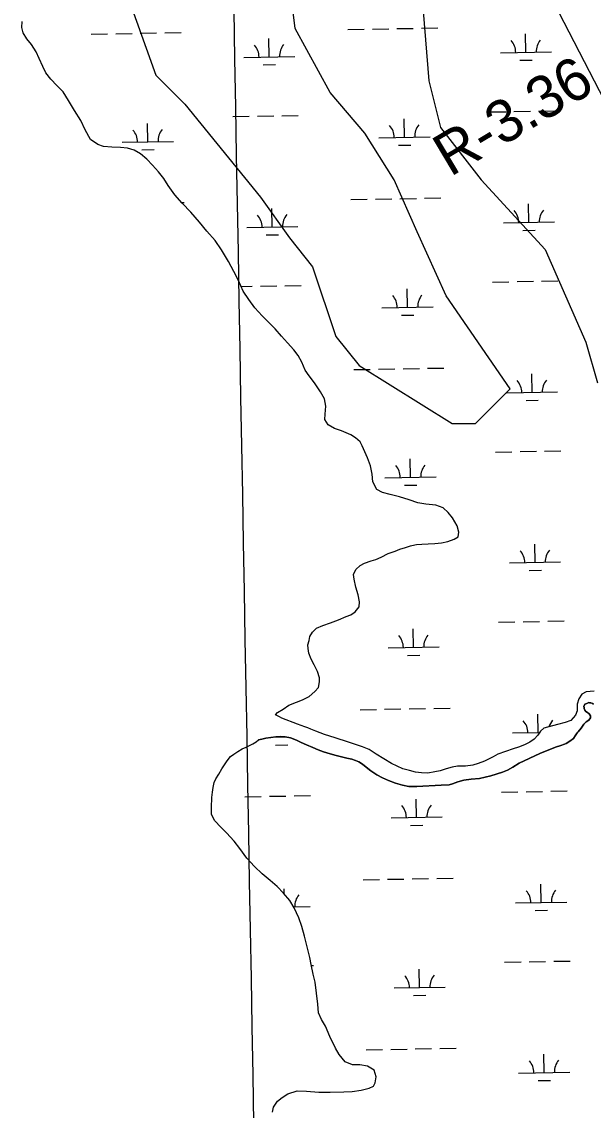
# Model space of a CAD drawing. Extents: x 3914892 to 3953151, y 242587 to 268572.
# Drawn here: x 3934514 to 3935631, y 256282 to 258411 of the extents above; entities that cross this region are included whole.
import ezdxf

# ---------------------------------------------------------------- set-up
doc = ezdxf.new("R2010")
doc.units = 0
for name, color, linetype in [('V-GRID-MAJR', 7, 'Continuous'), ('V-RIVR-RANG-IDEN', 7, 'Continuous'), ('V-SITE-VEGE', 7, 'Continuous'), ('V-TOPO-SHOR', 7, 'Continuous'), ('V-WETL-SWMP', 7, 'Continuous')]:
    doc.layers.add(name, color=color, linetype=linetype)

msp = doc.modelspace()

# ---------------------------------------------------------------- linework, layer by layer
at = {"layer": 'V-GRID-MAJR'}
msp.add_spline([(3935110.219, 248305.854), (3935001.8570000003, 254362.298), (3934893.433, 260422.212), (3934785.009, 266482.117), (3934784.947, 266485.596)], degree=3, dxfattribs=at)
at = {"layer": 'V-SITE-VEGE'}
for points in [[(3935900.8962850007, 257818.36394968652), (3935821.355593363, 257931.9935091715), (3935446.378047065, 258659.2226898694)], [(3934719.148866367, 258466.05243874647), (3934775.9636461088, 258306.9710554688), (3934832.778425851, 258250.1562757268), (3934980.49685318, 258068.34898055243), (3935037.311632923, 257988.80828891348), (3935082.7634567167, 257931.9935091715), (3935128.2152805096, 257795.63803779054), (3935173.6671043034, 257738.82325804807), (3935355.4743994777, 257625.19369856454), (3935400.9262232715, 257625.19369856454), (3935469.1039589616, 257693.3714342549), (3935344.1114435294, 257875.1787294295), (3935287.2966637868, 258000.17124486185), (3935241.8448399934, 258102.43784839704), (3935185.030060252, 258193.3414959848), (3935116.852324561, 258272.88218762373), (3935048.674588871, 258397.8747030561), (3935037.3116329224, 258488.7783506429)], [(3935298.659619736, 258431.96357090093), (3935310.022575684, 258295.60809952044), (3935332.748487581, 258204.7044519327), (3935412.2891792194, 258102.43784839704), (3935537.281694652, 257966.0823770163), (3935616.8223862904, 257784.27508184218), (3935639.548298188, 257704.7343902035)]]:
    msp.add_lwpolyline(points, dxfattribs=at)
at = {"layer": 'V-TOPO-SHOR'}
for points in [[(3935633.088, 257101.72199999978), (3935617.585, 257100.68999999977), (3935609.0530000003, 257095.77299999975), (3935603.091, 257087.16499999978), (3935600.154, 257076.49699999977), (3935599.7770000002, 257063.76299999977), (3935596.599, 257054.71299999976), (3935587.8680000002, 257044.69999999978), (3935576.551, 257040.91699999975), (3935561.531, 257036.64899999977), (3935534.96, 257029.29299999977), (3935528.517, 257023.46199999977), (3935523.014, 257015.55299999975), (3935515.66, 257007.86499999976), (3935507.363, 257002.25099999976), (3935496.9820000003, 256996.85699999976), (3935485.204, 256992.60899999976), (3935474.811, 256989.06799999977), (3935445.018, 256978.68099999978), (3935436.021, 256973.75699999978), (3935426.793, 256969.06499999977), (3935418.951, 256964.84399999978), (3935406.715, 256960.13199999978), (3935396.083, 256957.28099999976), (3935381.5160000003, 256955.09999999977), (3935372.253, 256955.49899999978), (3935365.773, 256955.22499999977), (3935355.367, 256953.30199999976), (3935343.816, 256949.75299999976), (3935331.8030000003, 256946.19699999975), (3935321.632, 256943.81299999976), (3935307.757, 256941.63599999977), (3935295.486, 256942.01499999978), (3935283.898, 256943.79099999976), (3935271.841, 256946.48599999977), (3935259.318, 256949.87299999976), (3935237.021, 256960.60499999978), (3935207.034, 256978.91999999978), (3935193.315, 256987.85599999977), (3935180.316, 256993.09199999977), (3935166.625, 256997.85999999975), (3935153.168, 257002.16899999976), (3935126.722, 257010.32399999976), (3935106.072, 257017.12999999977), (3935088.898, 257023.72599999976), (3935079.379, 257027.82799999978), (3935073.575, 257030.10399999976), (3935067.31, 257032.37699999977), (3935060.58, 257034.64599999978), (3935052.9250000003, 257037.14099999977), (3935044.565, 257040.78799999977), (3935030.876, 257045.55799999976), (3935022.7490000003, 257048.97399999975), (3935017.8710000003, 257051.48899999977), (3935010.365, 257055.497)], [(3935631.87, 257076.48099999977), (3935630.239, 257077.85699999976), (3935626.7600000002, 257078.99199999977), (3935623.981, 257079.20499999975), (3935623.0530000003, 257079.42999999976), (3935619.127, 257078.01499999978), (3935615.203, 257076.36599999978), (3935614.054, 257075.20299999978), (3935612.917, 257071.95299999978), (3935613.626, 257069.87599999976), (3935613.87, 257068.25599999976), (3935615.2830000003, 257064.56099999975), (3935617.153, 257062.02799999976), (3935620.407, 257059.96599999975), (3935623.665, 257057.44299999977), (3935626.236, 257053.98599999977), (3935626.0330000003, 257049.58599999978), (3935622.819, 257045.39799999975), (3935617.29, 257041.65699999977), (3935612.69, 257037.22699999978), (3935608.111, 257029.78799999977), (3935601.907, 257022.56899999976), (3935600.068, 257020.70599999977), (3935595.944, 257014.65799999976), (3935592.74, 257009.07899999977), (3935585.828, 257004.17199999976), (3935578.22, 256999.48999999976), (3935574.988, 256998.07899999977), (3935568.289, 256995.95099999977), (3935557.896, 256992.40799999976), (3935527.19, 256980.16099999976), (3935486.343, 256961.13299999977), (3935474.129, 256952.94899999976), (3935463.7490000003, 256947.32199999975), (3935453.819, 256943.78299999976), (3935430.951, 256936.45099999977), (3935409.225, 256931.21199999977), (3935393.0300000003, 256929.71299999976), (3935378.69, 256927.76299999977), (3935366.9050000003, 256924.67499999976), (3935356.2800000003, 256920.89799999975), (3935349.579, 256919.00199999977), (3935333.845, 256917.96799999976), (3935286.636, 256915.56499999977), (3935271.125, 256915.69199999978), (3935258.6070000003, 256918.15399999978), (3935244.6890000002, 256922.22499999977), (3935230.998, 256926.99499999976), (3935219.386, 256932.70499999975), (3935208.237, 256937.95199999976), (3935196.838, 256946.20999999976), (3935187.5270000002, 256953.55599999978), (3935180.548, 256958.83099999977), (3935172.876, 256963.63999999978), (3935166.6070000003, 256966.37599999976), (3935159.183, 256968.64099999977), (3935149.676, 256970.89199999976), (3935139.24, 256973.59899999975), (3935128.805, 256976.30699999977), (3935117.2090000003, 256979.23799999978), (3935103.758, 256983.08199999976), (3935093.313, 256986.94599999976), (3935082.862, 256991.73899999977), (3935071.021, 256996.98099999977), (3935060.109, 257001.76999999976), (3935051.051, 257006.10699999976), (3935039.211, 257010.88699999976), (3935029.014, 257012.43999999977)], [(3935029.014, 257012.43999999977), (3935019.288, 257013.06899999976), (3935010.7260000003, 257012.54599999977), (3934991.0670000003, 257009.86699999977), (3934983.207, 257008.19399999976), (3934976.686, 257006.929)]]:
    msp.add_lwpolyline(points, dxfattribs=at)
at = {"layer": 'V-WETL-SWMP'}
for p, q in [((3934745.7795808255, 258388.85855499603), (3934777.7744603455, 258389.4309923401)), ((3934793.7719001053, 258389.71721101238), (3934825.766779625, 258390.28964835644)), ((3935151.6226294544, 258396.11970804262), (3935183.617508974, 258396.6921453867)), ((3935199.614948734, 258396.97836405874), (3935231.6098282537, 258397.55080140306)), ((3935247.607268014, 258397.8370200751), (3935279.6021475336, 258398.40945741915)), ((3935295.599587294, 258398.69567609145), (3935327.5944668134, 258399.2681134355)), ((3934649.7949422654, 258387.14124296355), (3934681.789821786, 258387.71368030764)), ((3934697.7872615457, 258387.99989897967), (3934729.7821410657, 258388.572336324)), ((3934997.9630732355, 258342.62038271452), (3934997.319081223, 258378.61462217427)), ((3935499.7907604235, 258351.5988477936), (3935499.1467684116, 258387.59308725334)), ((3935449.798761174, 258350.70441444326), (3935549.782759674, 258352.49328114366)), ((3934947.9710739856, 258341.7259493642), (3935047.955072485, 258343.5148160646)), ((3934986.241033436, 258326.97718790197), (3935010.2371930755, 258327.4065159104)), ((3935488.068720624, 258335.95565298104), (3935512.064880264, 258336.38498098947)), ((3934926.6317442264, 258225.89368229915), (3934958.626623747, 258226.4661196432)), ((3934974.6240635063, 258226.75233831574), (3935006.6189430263, 258227.32477565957)), ((3935022.616382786, 258227.61099433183), (3935054.6112623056, 258228.1834316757)), ((3935262.252734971, 258185.46102461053), (3935261.6087429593, 258221.4552640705)), ((3935428.4594314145, 258234.87214737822), (3935460.454310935, 258235.44458472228)), ((3935476.4517506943, 258235.7308033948), (3935508.446630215, 258236.30324073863)), ((3935524.4440699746, 258236.5894594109), (3935556.4389494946, 258237.16189675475)), ((3934760.4250477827, 258176.48255953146), (3934759.7810557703, 258212.47679899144)), ((3934710.4330485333, 258175.58812618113), (3934810.4170470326, 258177.3769928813)), ((3935212.260735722, 258184.5665912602), (3935312.2447342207, 258186.35545796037)), ((3934748.7030079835, 258160.8393647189), (3934772.6991676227, 258161.26869272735)), ((3935250.5306951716, 258169.81782979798), (3935274.5268548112, 258170.2471578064)), ((3934826.4598642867, 258057.57380718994), (3934831.717891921, 258057.6678813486)), ((3935157.57374175, 258063.4979410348), (3935189.5686212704, 258064.07037837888)), ((3935205.56606103, 258064.3565970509), (3935237.5609405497, 258064.92903439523)), ((3935253.5583803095, 258065.21525306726), (3935285.5532598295, 258065.78769041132)), ((3935301.5506995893, 258066.0739090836), (3935333.5455791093, 258066.64634642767)), ((3935505.74187272, 258018.97708078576), (3935505.097880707, 258054.9713202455)), ((3935003.9141855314, 258009.9986157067), (3935003.2701935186, 258045.99285516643)), ((3934953.922186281, 258009.10418235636), (3935053.9061847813, 258010.8930490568)), ((3935455.74987347, 258018.08264743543), (3935555.7338719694, 258019.87151413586)), ((3934992.192145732, 257994.35542089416), (3935016.1883053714, 257994.78474890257)), ((3935494.0198329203, 258003.33388597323), (3935518.0159925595, 258003.76321398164)), ((3935434.410543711, 257902.2503803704), (3935466.4054232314, 257902.82281771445)), ((3935482.4028629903, 257903.10903638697), (3935514.3977425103, 257903.6814737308)), ((3935530.39518227, 257903.9676924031), (3935562.39006179, 257904.54012974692)), ((3934943.080577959, 257893.45973558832), (3934964.5777360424, 257893.84435263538)), ((3934980.575175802, 257894.1305713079), (3935012.570055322, 257894.70300865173)), ((3935028.567495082, 257894.98922732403), (3935060.5623746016, 257895.56166466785)), ((3935268.2038472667, 257852.8392576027), (3935267.559855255, 257888.83349706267)), ((3935218.2118480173, 257851.94482425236), (3935318.1958465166, 257853.73369095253)), ((3935256.4818074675, 257837.19606279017), (3935280.4779671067, 257837.62539079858)), ((3935163.524854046, 257730.87617402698), (3935195.519733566, 257731.44861137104)), ((3935211.5171733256, 257731.73483004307), (3935243.5120528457, 257732.3072673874)), ((3935259.5094926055, 257732.59348605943), (3935291.504372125, 257733.16592340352)), ((3935307.501811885, 257733.45214207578), (3935339.496691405, 257734.02457941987)), ((3935511.6929850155, 257686.35531377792), (3935511.048993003, 257722.34955323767)), ((3935461.7009857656, 257685.4608804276), (3935561.6849842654, 257687.24974712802)), ((3935499.9709452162, 257670.7121189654), (3935523.9671048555, 257671.1414469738)), ((3935440.3616560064, 257569.62861336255), (3935472.3565355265, 257570.20105070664)), ((3935488.3539752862, 257570.48726937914), (3935520.348854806, 257571.05970672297)), ((3935536.346294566, 257571.34592539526), (3935568.3411740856, 257571.9183627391)), ((3935274.1549595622, 257520.21749059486), (3935273.5109675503, 257556.21173005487)), ((3935224.162960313, 257519.32305724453), (3935324.1469588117, 257521.11192394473)), ((3935262.432919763, 257504.57429578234), (3935286.429079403, 257505.00362379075)), ((3935517.644097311, 257353.7335467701), (3935517.000105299, 257389.72778622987)), ((3935467.6520980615, 257352.8391134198), (3935567.636096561, 257354.6279801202)), ((3935505.9220575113, 257338.09035195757), (3935529.9182171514, 257338.51967996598)), ((3935280.1060718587, 257187.59572358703), (3935279.4620798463, 257223.58996304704)), ((3935446.312768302, 257237.00684635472), (3935478.3076478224, 257237.5792836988)), ((3935494.3050875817, 257237.8655023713), (3935526.2999671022, 257238.43793971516)), ((3935542.297406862, 257238.72415838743), (3935574.2922863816, 257239.29659573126)), ((3935230.114072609, 257186.70129023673), (3935330.098071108, 257188.4901569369)), ((3935268.384032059, 257171.9525287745), (3935292.3801916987, 257172.38185678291)), ((3935175.4270786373, 257065.63264001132), (3935207.421958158, 257066.20507735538)), ((3935223.4193979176, 257066.49129602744), (3935255.414277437, 257067.06373337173)), ((3935271.411717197, 257067.3499520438), (3935303.406596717, 257067.92238938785)), ((3935319.4040364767, 257068.20860806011), (3935351.398915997, 257068.7810454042)), ((3935523.5952096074, 257021.1117797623), (3935522.9512175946, 257057.10601922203)), ((3935005.5624516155, 257011.84338117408), (3935030.055705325, 257012.2816029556)), ((3935021.7675224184, 257012.13331468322), (3935021.7536475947, 257012.90881148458)), ((3935473.6032103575, 257020.21734641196), (3935526.923463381, 257021.17132731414)), ((3935511.8731698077, 257005.46858494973), (3935512.124601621, 257005.47308344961)), ((3935010.045482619, 256996.49011987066), (3935034.041642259, 256996.91944787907)), ((3935452.2638805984, 256904.38507934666), (3935484.2587601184, 256904.95751669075)), ((3935500.2561998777, 256905.24373536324), (3935532.2510793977, 256905.8161727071)), ((3935548.2485191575, 256906.10239137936), (3935580.2433986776, 256906.6748287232)), ((3934950.43619341, 256895.4066142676), (3934982.43107293, 256895.97905161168)), ((3934998.4285126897, 256896.26527028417), (3935030.423392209, 256896.83770762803)), ((3935046.4208319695, 256897.1239263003), (3935078.4157114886, 256897.69636364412)), ((3935286.057184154, 256854.97395657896), (3935285.4131921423, 256890.96819603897)), ((3935236.0651849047, 256854.07952322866), (3935336.049183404, 256855.86838992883)), ((3935274.335144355, 256839.33076176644), (3935298.331303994, 256839.76008977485)), ((3935181.3781909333, 256733.01087300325), (3935213.3730704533, 256733.5833103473)), ((3935229.370510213, 256733.86952901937), (3935261.365389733, 256734.44196636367)), ((3935277.3628294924, 256734.72818503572), (3935309.3577090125, 256735.3006223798)), ((3935325.3551487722, 256735.58684105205), (3935357.3500282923, 256736.15927839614)), ((3935027.2602110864, 256705.13393043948), (3935027.074642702, 256715.5057871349)), ((3935529.546321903, 256688.49001275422), (3935528.9023298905, 256724.48425221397)), ((3935479.554322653, 256687.5955794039), (3935579.538321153, 256689.3844461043)), ((3935045.5806893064, 256679.83112715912), (3935077.7106339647, 256680.40598102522)), ((3935517.8242821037, 256672.84681794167), (3935541.820441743, 256673.27614595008)), ((3935080.2872186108, 256565.0016062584), (3935084.366823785, 256565.0745966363)), ((3935292.0082964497, 256522.35218957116), (3935291.364304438, 256558.34642903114)), ((3935458.214992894, 256571.76331233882), (3935490.209872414, 256572.3357496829)), ((3935506.2073121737, 256572.6219683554), (3935538.2021916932, 256573.19440569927)), ((3935554.1996314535, 256573.48062437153), (3935586.194510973, 256574.05306171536)), ((3935242.0162972, 256521.45775622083), (3935342.000295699, 256523.246622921)), ((3935280.2862566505, 256506.7089947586), (3935304.28241629, 256507.13832276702)), ((3935187.3293032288, 256400.38910599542), (3935219.324182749, 256400.9615433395)), ((3935235.321622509, 256401.24776201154), (3935267.3165020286, 256401.82019935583)), ((3935283.313941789, 256402.1064180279), (3935315.3088213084, 256402.67885537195)), ((3935331.306261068, 256402.96507404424), (3935363.301140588, 256403.5375113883)), ((3935535.4974341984, 256355.8682457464), (3935534.8534421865, 256391.86248520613)), ((3935485.505434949, 256354.97381239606), (3935585.4894334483, 256356.76267909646)), ((3935523.7753943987, 256340.22505093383), (3935547.7715540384, 256340.65437894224))]:
    msp.add_line(p, q, dxfattribs=at)
for points in [[(3935113.242, 257622.948), (3935106.917, 257633.582), (3935106.9990000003, 257643.954), (3935108.572, 257659.37), (3935106.188, 257673.691), (3935098.165, 257687.211), (3935086.454, 257704.824), (3935076.139, 257718.939), (3935068.4390000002, 257729.869), (3935061.319, 257745.225), (3935054.517, 257758.601), (3935045.901, 257769.677), (3935033.3030000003, 257783.166), (3935021.926, 257796.511), (3935009.171, 257810.61000000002), (3934995.196, 257824.7), (3934984.136, 257836.21600000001), (3934969.54, 257851.98), (3934957.6890000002, 257867.76200000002), (3934947.2060000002, 257884.16400000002), (3934937.758, 257905.453), (3934928.643, 257922.62600000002), (3934917.984, 257942.535), (3934904.4080000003, 257965.321), (3934891.929, 257983.692), (3934875.6380000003, 258002.037), (3934861.642, 258019.177), (3934844.272, 258039.04), (3934827.684, 258056.163), (3934813.08, 258072.994), (3934800.6040000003, 258091.06), (3934791.667, 258104.421), (3934781.3570000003, 258117.774), (3934769.829, 258130.965), (3934758.313, 258142.326), (3934746.193, 258152.768), (3934733.636, 258160.157), (3934720.644, 258164.187), (3934707.215, 258165.16400000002), (3934689.823, 258165.809), (3934673.7970000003, 258167.53), (3934662.487, 258170.962), (3934648.693, 258180.782), (3934637.737, 258199.621), (3934629.529, 258217.86800000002), (3934617.347, 258237.461), (3934605.3170000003, 258257.208), (3934594.83, 258274.219), (3934582.847, 258286.95), (3934570.565, 258298.764), (3934561.174, 258311.665), (3934555.142, 258323.978), (3934548.023, 258339.182), (3934542.139, 258352.259), (3934533.039, 258367.14500000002), (3934523.816, 258377.759), (3934516.565, 258389.912), (3934514.055, 258400.267), (3934514.892, 258411.711)], [(3935307.757, 256941.63700000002), (3935295.485, 256942.016), (3935283.898, 256943.79), (3935271.842, 256946.486), (3935259.318, 256949.874), (3935237.022, 256960.604), (3935207.034, 256978.921), (3935193.315, 256987.856), (3935180.316, 256993.093), (3935166.625, 256997.861), (3935153.169, 257002.169), (3935126.723, 257010.324), (3935106.073, 257017.12900000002), (3935088.897, 257023.726), (3935079.378, 257027.829), (3935073.575, 257030.104), (3935067.309, 257032.377), (3935060.58, 257034.646), (3935052.924, 257037.141), (3935044.565, 257040.788), (3935030.875, 257045.557), (3935022.7490000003, 257048.975), (3935017.87, 257051.488), (3935010.366, 257055.496), (3935013.948, 257060.076), (3935024.8850000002, 257066.709), (3935035.968, 257074.258), (3935051.485, 257080.159), (3935062.893, 257084.81100000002), (3935075.6610000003, 257091.304), (3935087.3370000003, 257101.297), (3935093.994, 257109.27300000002), (3935096.2090000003, 257120.117), (3935096.003, 257128.047), (3935092.413, 257140.07200000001), (3935085.609, 257153.753), (3935079.895, 257164.239), (3935075.392, 257176.105), (3935073.801, 257185.703), (3935073.448, 257192.869), (3935075.68, 257201.121), (3935077.4560000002, 257209.064), (3935082.432, 257217.486), (3935090.464, 257225.16700000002), (3935102.784, 257230.283), (3935117.3880000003, 257235.873), (3935133.211, 257241.776), (3935148.269, 257247.82700000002), (3935157.702, 257251.39800000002), (3935165.9, 257256.945), (3935173.917, 257266.913), (3935174.615, 257276.374), (3935171.472, 257290.08000000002), (3935167.098, 257305.303), (3935164.096, 257320.687), (3935162.6580000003, 257330.286), (3935167.323, 257339.622), (3935175.964, 257347.459), (3935184.318, 257352.549), (3935196.95, 257356.6), (3935206.233, 257359.71300000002), (3935217.035, 257363.752), (3935230.7120000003, 257371.166), (3935243.949, 257375.984), (3935253.076, 257379.553), (3935264.643, 257383.14), (3935273.927, 257386.101), (3935282.758, 257388.448), (3935285.651, 257389.078), (3935296.019, 257389.606), (3935308.827, 257390.302), (3935321.484, 257390.541), (3935334.742, 257392.30800000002), (3935347.078, 257394.98500000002), (3935359.251, 257399.33800000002), (3935366.9990000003, 257403.813), (3935368.92, 257412.978), (3935365.025, 257425.00100000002), (3935356.072, 257440.802), (3935347.457, 257451.726), (3935337.94, 257460.66), (3935323.722, 257465.597), (3935304.338, 257467.601), (3935288.455, 257470.544), (3935271.487, 257476.225), (3935252.382, 257482.044), (3935234.659, 257486.5), (3935219.5300000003, 257490.821), (3935208.2060000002, 257496.38700000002), (3935200.1720000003, 257511.585), (3935199.154, 257526.678), (3935195.997, 257542.519), (3935189.941, 257558.34), (3935185.132, 257570.35700000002), (3935179.4110000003, 257581.758), (3935175.543, 257589.815), (3935166.798, 257597.382), (3935157.3030000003, 257603.114), (3935138.944, 257611.378), (3935125.495, 257615.405), (3935113.242, 257622.948)], [(3935633.088, 257101.722), (3935617.585, 257100.691), (3935609.0530000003, 257095.772), (3935603.092, 257087.166), (3935600.1550000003, 257076.497), (3935599.778, 257063.76200000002), (3935596.598, 257054.712), (3935587.869, 257044.699), (3935576.551, 257040.918), (3935561.532, 257036.649), (3935534.96, 257029.293), (3935528.517, 257023.462), (3935523.015, 257015.553), (3935515.659, 257007.864), (3935507.363, 257002.252), (3935496.9820000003, 256996.85700000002), (3935485.204, 256992.61000000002), (3935474.811, 256989.068), (3935445.018, 256978.68), (3935436.022, 256973.757), (3935426.794, 256969.065), (3935418.952, 256964.845), (3935406.714, 256960.132), (3935396.0840000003, 256957.282), (3935381.515, 256955.1), (3935372.252, 256955.5), (3935365.772, 256955.225), (3935355.367, 256953.302), (3935343.816, 256949.752), (3935331.8030000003, 256946.198), (3935321.633, 256943.814), (3935307.757, 256941.63700000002)], [(3935617.29, 257041.65600000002), (3935622.8200000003, 257045.39800000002), (3935626.0330000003, 257049.587), (3935626.235, 257053.986), (3935623.665, 257057.442), (3935620.407, 257059.96600000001), (3935617.1520000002, 257062.027), (3935615.2830000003, 257064.56100000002), (3935613.869, 257068.256), (3935613.626, 257069.875), (3935612.918, 257071.953), (3935614.0530000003, 257075.20200000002), (3935615.203, 257076.367), (3935619.127, 257078.014), (3935623.0530000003, 257079.43), (3935623.98, 257079.20500000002), (3935626.7600000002, 257078.992), (3935630.24, 257077.858), (3935631.87, 257076.48)], [(3935134.548, 256391.01200000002), (3935127.293, 256403.775), (3935116.613, 256426.734), (3935107.787, 256446.34900000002), (3935100.224, 256459.568), (3935094.338, 256472.797), (3935093.004, 256489.566), (3935087.679, 256532.69400000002), (3935083.761, 256548.22400000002), (3935079.819, 256567.263), (3935077.593, 256580.67), (3935072.894, 256598.941), (3935066.785, 256622.541), (3935061.93, 256641.268), (3935056.018, 256658.46300000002), (3935046.735, 256677.923), (3935038.097, 256692.20200000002), (3935025.642, 256707.065), (3935013.659, 256719.796), (3934999.698, 256731.75), (3934984.054, 256744.609), (3934968.8570000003, 256758.996), (3934954.4080000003, 256775.52300000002), (3934940.098, 256794.034), (3934929.1720000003, 256808.297), (3934914.2660000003, 256824.669), (3934903.514, 256835.883), (3934891.684, 256848.462), (3934885.1950000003, 256860.772), (3934884.952, 256874.193), (3934885.887, 256893.722), (3934886.8850000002, 256904.1), (3934888.1950000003, 256913.26), (3934890.414, 256923.495), (3934893.723, 256930.38), (3934899.149, 256939.874), (3934905.336, 256949.677), (3934910.619, 256957.949), (3934915.446, 256965.76), (3934922.1010000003, 256974.04200000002), (3934928.779, 256978.968), (3934936.217, 256984.204), (3934945.183, 256989.14500000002), (3934952.937, 256992.706), (3934965.555, 256998.892), (3934972.544, 257002.905), (3934976.685, 257006.928), (3934983.207, 257008.19400000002), (3934991.066, 257009.86800000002), (3935010.7260000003, 257012.547), (3935019.288, 257013.068), (3935029.015, 257012.44), (3935039.2120000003, 257010.888), (3935051.0500000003, 257006.10700000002), (3935060.108, 257001.77000000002), (3935071.021, 256996.98200000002), (3935082.863, 256991.738), (3935093.313, 256986.94700000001), (3935103.757, 256983.082), (3935117.21, 256979.238), (3935128.805, 256976.307), (3935139.24, 256973.6), (3935149.676, 256970.892), (3935159.183, 256968.642), (3935166.606, 256966.377), (3935172.875, 256963.641), (3935180.5470000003, 256958.832), (3935187.528, 256953.555), (3935196.838, 256946.21), (3935208.237, 256937.953), (3935219.3850000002, 256932.704), (3935230.998, 256926.995), (3935244.6890000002, 256922.226), (3935258.6070000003, 256918.153), (3935271.1240000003, 256915.692), (3935286.636, 256915.565), (3935333.845, 256917.968), (3935349.58, 256919.00100000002), (3935356.281, 256920.89800000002), (3935366.9050000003, 256924.674), (3935378.69, 256927.763), (3935393.0300000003, 256929.71300000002), (3935409.225, 256931.211), (3935430.95, 256936.451), (3935453.819, 256943.783), (3935463.75, 256947.32200000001), (3935474.129, 256952.949), (3935486.343, 256961.134), (3935527.19, 256980.162), (3935557.896, 256992.408), (3935568.29, 256995.951), (3935574.989, 256998.08000000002), (3935578.22, 256999.49000000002), (3935585.828, 257004.172), (3935592.74, 257009.08000000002), (3935595.943, 257014.658), (3935600.069, 257020.70500000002), (3935601.9080000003, 257022.56900000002), (3935608.11, 257029.788), (3935612.69, 257037.227), (3935617.29, 257041.65600000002)], [(3935004.6, 256278.18), (3935006.059, 256287.95200000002), (3935013.757, 256299.901), (3935023.469, 256307.135), (3935034.554, 256314.37900000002), (3935052.818, 256320.146), (3935070.668, 256319.351), (3935094.934, 256317.228), (3935116.741, 256317.833), (3935143.58, 256318.472), (3935160.355, 256318.891), (3935177.419, 256321.59900000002), (3935193.106, 256325.06100000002), (3935201.617, 256329.54200000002), (3935204.779, 256335.51200000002), (3935206.681, 256347.421), (3935202.932, 256360.513), (3935190.22, 256368.358), (3935174.95, 256371), (3935160.7630000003, 256371.209), (3935146.389, 256376.755), (3935134.548, 256391.01200000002)]]:
    msp.add_lwpolyline(points, dxfattribs=at)
for centre, radius, start, end in [((3935444.548170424, 258351.0853525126), 35.24628790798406, 0.25317973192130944, 41.79683806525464), ((3935555.0163632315, 258353.06179748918), 35.24628790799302, 140.25317672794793, 181.79683506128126), ((3934942.7204832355, 258342.10688743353), 35.24628790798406, 0.25317973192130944, 41.79683806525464), ((3935053.1886760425, 258344.0833324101), 35.24628790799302, 140.25317672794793, 181.79683506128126), ((3934705.1824577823, 258175.96906425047), 35.24628790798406, 0.25317973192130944, 41.79683806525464), ((3934815.65065059, 258177.94550922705), 35.24628790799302, 140.25317672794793, 181.79683506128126), ((3935207.010144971, 258184.94752932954), 35.24628790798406, 0.25317973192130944, 41.79683806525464), ((3935317.4783377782, 258186.92397430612), 35.24628790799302, 140.25317672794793, 181.79683506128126), ((3934948.6715955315, 258009.4851204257), 35.24628790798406, 0.25317973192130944, 41.79683806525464), ((3935059.139788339, 258011.46156540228), 35.24628790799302, 140.25317672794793, 181.79683506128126), ((3935450.4992827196, 258018.46358550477), 35.24628790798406, 0.25317973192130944, 41.79683806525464), ((3935560.967475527, 258020.44003048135), 35.24628790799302, 140.25317672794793, 181.79683506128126), ((3935212.961257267, 257852.3257623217), 35.24628790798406, 0.25317973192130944, 41.79683806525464), ((3935323.429450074, 257854.3022072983), 35.24628790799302, 140.25317672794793, 181.79683506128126), ((3935456.450395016, 257685.84181849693), 35.24628790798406, 0.25317973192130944, 41.79683806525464), ((3935566.918587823, 257687.8182634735), 35.24628790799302, 140.25317672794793, 181.79683506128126), ((3935218.9123695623, 257519.70399531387), 35.24628790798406, 0.25317973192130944, 41.79683806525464), ((3935329.3805623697, 257521.68044029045), 35.24628790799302, 140.25317672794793, 181.79683506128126), ((3935462.4015073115, 257353.22005148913), 35.24628790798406, 0.25317973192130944, 41.79683806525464), ((3935572.8697001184, 257355.19649646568), 35.24628790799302, 140.25317672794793, 181.79683506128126), ((3935224.8634818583, 257187.08222830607), 35.24628790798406, 0.25317973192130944, 41.79683806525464), ((3935335.3316746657, 257189.05867328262), 35.24628790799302, 140.25317672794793, 181.79683506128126), ((3935468.352619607, 257020.5982844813), 35.24628790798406, 0.25317973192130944, 41.79683806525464), ((3935578.8208124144, 257022.57472945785), 35.24628790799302, 140.2531767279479, 164.42914725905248), ((3935230.814594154, 256854.460461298), 35.24628790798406, 0.25317973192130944, 41.79683806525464), ((3935341.2827869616, 256856.43690627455), 35.24628790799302, 140.25317672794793, 181.79683506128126), ((3935474.303731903, 256687.97651747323), 35.24628790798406, 0.25317973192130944, 41.79683806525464), ((3935584.7719247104, 256689.95296244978), 35.24628790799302, 140.25317672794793, 181.79683506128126), ((3935082.9442375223, 256680.9744973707), 35.24628790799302, 140.25317672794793, 181.79683506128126), ((3935236.7657064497, 256521.83869429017), 35.24628790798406, 0.25317973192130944, 41.79683806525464), ((3935347.233899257, 256523.81513926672), 35.24628790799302, 140.25317672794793, 181.79683506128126), ((3935480.254844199, 256355.3547504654), 35.24628790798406, 0.25317973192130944, 41.79683806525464), ((3935590.723037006, 256357.33119544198), 35.24628790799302, 140.25317672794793, 181.79683506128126)]:
    msp.add_arc(centre, radius, start, end, dxfattribs=at)

# ---------------------------------------------------------------- texts
at = {"layer": 'V-RIVR-RANG-IDEN'}
msp.add_text('R-3.36', height=82.999998, rotation=30.746487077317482, dxfattribs=at).set_placement((3935351.687692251, 258107.00921620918))

doc.saveas('drawing.dxf')
